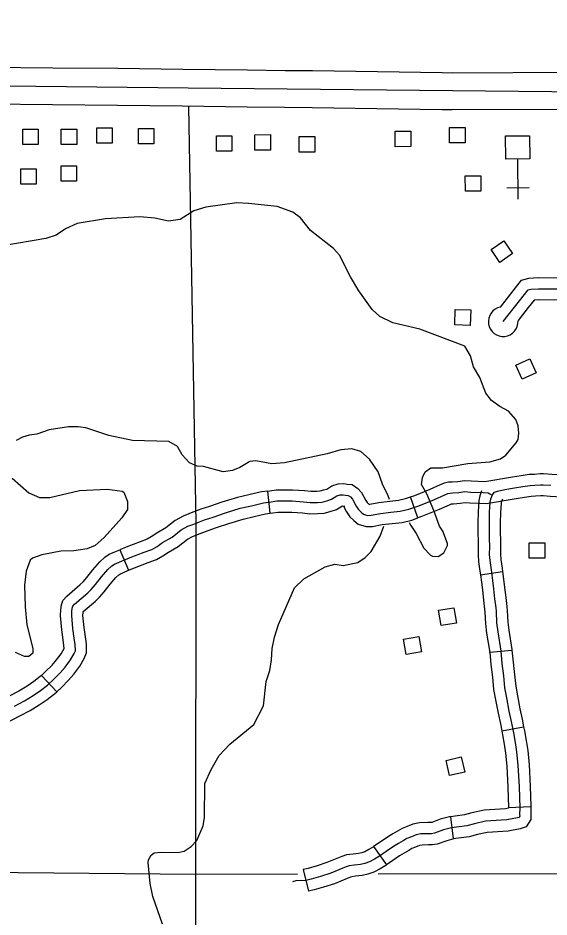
# Model space of a CAD drawing. Extents: x -19 to 366, y -4 to 359.
# Drawn here: x 136.161 to 136.836, y 203.043 to 204.187 of the extents above; entities that cross this region are included whole.
import ezdxf

# ---------------------------------------------------------------- set-up
doc = ezdxf.new("R2010")
doc.units = 0
for name, color, linetype in [('Level 10', 7, 'Continuous'), ('Level 2', 7, 'Continuous'), ('Level 31', 7, 'Continuous'), ('Level 32', 7, 'Continuous'), ('Level 35', 7, 'Continuous'), ('Level 5', 7, 'Continuous'), ('Level 56', 7, 'Continuous'), ('Level 57', 7, 'Continuous'), ('Level 60', 7, 'Continuous')]:
    doc.layers.add(name, color=color, linetype=linetype)

msp = doc.modelspace()

# ---------------------------------------------------------------- linework, layer by layer
at = {"layer": 'Level 10'}
msp.add_line((136.5, 204.0729), (136.5, 204.0729), dxfattribs=at)
for points in [[(136.1231, 204.1244), (136.2056, 204.1236), (136.2881, 204.1228), (136.3705, 204.1218), (136.453, 204.1209), (136.5007, 204.1202)], [(136.5007, 204.1202), (136.5355, 204.1198), (136.618, 204.1186), (136.7005, 204.1173), (136.7139, 204.1171), (136.8669, 204.118), (136.9401, 204.1168), (136.9525, 204.1168), (136.9747, 204.1168), (136.9978, 204.116), (137.0336, 204.1155)], [(136.5, 204.0729), (136.4524, 204.0735), (136.37, 204.0745), (136.2876, 204.0754), (136.2051, 204.0763), (136.1227, 204.077)], [(136.983, 204.0689), (136.9791, 204.069), (136.9576, 204.0694), (136.9465, 204.0698), (136.9393, 204.0698), (136.8661, 204.0702), (136.7131, 204.0698), (136.6998, 204.07), (136.6173, 204.0712), (136.5349, 204.0724), (136.5, 204.0729)]]:
    msp.add_lwpolyline(points, dxfattribs=at)
at = {"layer": 'Level 2'}
msp.add_lwpolyline([(136.9656, 204.0915), (136.3775, 204.0974), (135.3711, 204.1087), (135.37, 204.1086), (134.6501, 204.1142)], dxfattribs=at)
at = {"layer": 'Level 31'}
for p, q in [((136.4818, 203.557), (136.4785, 203.5852)), ((136.6694, 203.5509), (136.6602, 203.5777)), ((136.2905, 203.5104), (136.3018, 203.4844)), ((136.3018, 203.4844), (136.3018, 203.4844)), ((136.2103, 203.3298), (136.1911, 203.3507))]:
    msp.add_line(p, q, dxfattribs=at)
for points in [[(136.7744, 203.8192), (136.7874, 203.8361), (136.8013, 203.8533), (136.8105, 203.856), (136.8225, 203.8567), (136.8583, 203.8565)], [(136.7779, 203.8006), (136.7985, 203.8272), (136.8096, 203.8409), (136.813, 203.8419), (136.8229, 203.8425), (136.8607, 203.8422), (136.8862, 203.8426), (136.9183, 203.8442), (136.9357, 203.8446), (136.9436, 203.8444), (136.9517, 203.8442), (136.9604, 203.844)], [(136.8581, 203.8281), (136.8232, 203.8283), (136.8174, 203.828), (136.8096, 203.8184), (136.7968, 203.8019)], [(136.7547, 203.5973), (136.7897, 203.6034), (136.8007, 203.6051), (136.8108, 203.6065), (136.8175, 203.6068), (136.825, 203.6073), (136.8293, 203.6073), (136.8396, 203.6067), (136.8533, 203.6056), (136.858, 203.6055)], [(136.4785, 203.5852), (136.4811, 203.5855), (136.4892, 203.5868), (136.4978, 203.5868), (136.5102, 203.5867), (136.5253, 203.5857), (136.5333, 203.5848), (136.541, 203.585), (136.5454, 203.5853), (136.55, 203.5866), (136.5538, 203.5877), (136.5602, 203.5919), (136.5682, 203.5945), (136.5753, 203.5948), (136.5795, 203.594), (136.5794, 203.5941)], [(136.5794, 203.5941), (136.586, 203.5934), (136.5929, 203.5886), (136.5979, 203.5834), (136.6032, 203.5733), (136.6049, 203.5707), (136.6067, 203.569), (136.6074, 203.5685), (136.6076, 203.5684), (136.6085, 203.5684), (136.6199, 203.5707), (136.6337, 203.5722), (136.6447, 203.5734), (136.6539, 203.5756), (136.6602, 203.5777)], [(136.6602, 203.5777), (136.6655, 203.5795), (136.6851, 203.5876), (136.6982, 203.5936), (136.7031, 203.5955), (136.7085, 203.5968), (136.713, 203.5969), (136.7201, 203.5975), (136.7286, 203.5987), (136.7373, 203.598), (136.7547, 203.5973)], [(136.1567, 203.3117), (136.1694, 203.3184), (136.1804, 203.3251), (136.1897, 203.3316), (136.1985, 203.3382), (136.2066, 203.3457), (136.2149, 203.3541), (136.2211, 203.3613), (136.228, 203.3705), (136.2326, 203.3785), (136.2341, 203.3821), (136.2338, 203.3898), (136.2327, 203.3979), (136.231, 203.4102), (136.2294, 203.4267), (136.2297, 203.4315), (136.23, 203.4361), (136.2308, 203.4388), (136.2331, 203.4415), (136.2499, 203.4557), (136.2543, 203.4601), (136.2596, 203.4662), (136.2672, 203.4759), (136.2753, 203.4854), (136.2804, 203.4899), (136.2839, 203.4922), (136.2897, 203.4946), (136.3039, 203.5008), (136.3214, 203.5074), (136.3312, 203.511), (136.3379, 203.5148), (136.345, 203.5196), (136.3569, 203.5266), (136.3687, 203.5357), (136.3769, 203.5404), (136.3834, 203.5428), (136.3982, 203.5485), (136.4091, 203.5521), (136.4247, 203.5574), (136.4437, 203.5632), (136.4579, 203.5665), (136.4732, 203.5703), (136.483, 203.5715), (136.4902, 203.5726), (136.4977, 203.5726), (136.5097, 203.5725), (136.524, 203.5716), (136.5326, 203.5705), (136.5417, 203.5708), (136.5478, 203.5712), (136.5539, 203.5729), (136.5598, 203.5747), (136.5664, 203.579), (136.5708, 203.5804), (136.5743, 203.5805), (136.5776, 203.58), (136.5809, 203.5796), (136.5836, 203.5777), (136.5863, 203.5749), (136.591, 203.566), (136.594, 203.5615), (136.5974, 203.5583), (136.6005, 203.5558), (136.6056, 203.5541), (136.61, 203.5543), (136.6221, 203.5566), (136.6352, 203.5581), (136.647, 203.5594), (136.6579, 203.5619), (136.6705, 203.5663), (136.6907, 203.5746), (136.7037, 203.5805), (136.7074, 203.5819), (136.7105, 203.5826), (136.7138, 203.5827), (136.7217, 203.5834), (136.729, 203.5844), (136.7364, 203.5838), (136.7524, 203.5831), (136.7588, 203.5827), (136.7611, 203.5818), (136.7637, 203.5801)], [(136.4785, 203.5852), (136.4706, 203.5843), (136.4546, 203.5803), (136.44, 203.5769), (136.4204, 203.5709), (136.4046, 203.5656), (136.3934, 203.5619), (136.3792, 203.5564)], [(136.7637, 203.5801), (136.7667, 203.5838), (136.7705, 203.5851), (136.7801, 203.5873), (136.7921, 203.5893), (136.8028, 203.591), (136.8121, 203.5924), (136.8183, 203.5927), (136.8254, 203.5931), (136.8289, 203.5931), (136.8386, 203.5926)], [(136.8574, 203.5771), (136.8518, 203.5772), (136.8376, 203.5784), (136.8286, 203.5789), (136.8258, 203.5789), (136.8191, 203.5785), (136.8134, 203.5782), (136.8049, 203.577), (136.7944, 203.5753), (136.7566, 203.5688)], [(136.4818, 203.557), (136.4849, 203.5574), (136.4913, 203.5583), (136.4977, 203.5584), (136.5092, 203.5583), (136.5227, 203.5574), (136.532, 203.5563), (136.5423, 203.5566), (136.5502, 203.5571), (136.5578, 203.5593), (136.5658, 203.5616), (136.5726, 203.5661), (136.5733, 203.5663), (136.5733, 203.5663), (136.5757, 203.5659), (136.5764, 203.5658)], [(136.575, 203.5659), (136.5788, 203.5588), (136.5831, 203.5523), (136.588, 203.5476), (136.5937, 203.543), (136.6037, 203.5399), (136.6116, 203.5401), (136.6242, 203.5426), (136.6368, 203.544), (136.6494, 203.5453), (136.6618, 203.5482), (136.6694, 203.5509)], [(136.7566, 203.5688), (136.7356, 203.5696), (136.7294, 203.5701), (136.7232, 203.5693), (136.7146, 203.5686), (136.7124, 203.5685), (136.7117, 203.5683), (136.7092, 203.5674), (136.6963, 203.5615), (136.6755, 203.553), (136.6694, 203.5509)], [(136.3792, 203.5564), (136.3784, 203.5561), (136.3709, 203.5533), (136.3608, 203.5476), (136.3489, 203.5383), (136.3374, 203.5316), (136.3304, 203.5269), (136.3252, 203.524), (136.3164, 203.5207), (136.2985, 203.5139), (136.2905, 203.5104)], [(136.3895, 203.5299), (136.403, 203.5351), (136.4136, 203.5387), (136.4291, 203.5439), (136.4474, 203.5495), (136.4612, 203.5527), (136.4757, 203.5563), (136.4818, 203.557)], [(136.3018, 203.4844), (136.3092, 203.4876), (136.3264, 203.4941), (136.3371, 203.4981), (136.3453, 203.5026), (136.3526, 203.5076), (136.3648, 203.5148), (136.3766, 203.5239), (136.3829, 203.5274), (136.3885, 203.5295), (136.3895, 203.5299)], [(136.2153, 203.4288), (136.2156, 203.4324), (136.2159, 203.4386), (136.2181, 203.4458), (136.2231, 203.4516), (136.2403, 203.4661), (136.2439, 203.4698), (136.2486, 203.4752), (136.2562, 203.4849), (136.2651, 203.4953), (136.2717, 203.5012), (136.2772, 203.5049), (136.2842, 203.5077), (136.2905, 203.5104)], [(136.2437, 203.427), (136.2439, 203.4306), (136.244, 203.4321), (136.2595, 203.4452), (136.2647, 203.4504), (136.2705, 203.4571), (136.2782, 203.4669), (136.2855, 203.4754), (136.2891, 203.4787), (136.2906, 203.4796), (136.2952, 203.4815), (136.3018, 203.4844)], [(136.1911, 203.3507), (136.1967, 203.3559), (136.2045, 203.3637), (136.21, 203.3703), (136.2162, 203.3783), (136.2198, 203.3847), (136.2196, 203.3886), (136.2186, 203.396), (136.2169, 203.4085), (136.2152, 203.4264), (136.2153, 203.4288)], [(136.2103, 203.3298), (136.2165, 203.3355), (136.2254, 203.3445), (136.2322, 203.3524), (136.2399, 203.3626), (136.2454, 203.3723), (136.2483, 203.3796), (136.248, 203.391), (136.2468, 203.3999), (136.2451, 203.4118), (136.2437, 203.4269), (136.2437, 203.427)], [(136.1911, 203.3507), (136.1894, 203.3491), (136.1813, 203.3431), (136.1726, 203.337), (136.1624, 203.3308), (136.1501, 203.3243), (136.1334, 203.3154), (136.1274, 203.3129), (136.1217, 203.311), (136.1112, 203.3084), (136.1093, 203.3079)], [(136.1166, 203.2804), (136.1183, 203.2809), (136.1296, 203.2837), (136.1374, 203.2862), (136.1457, 203.2898), (136.1633, 203.2992), (136.1764, 203.306), (136.1882, 203.3132), (136.198, 203.3201), (136.2076, 203.3273), (136.2103, 203.3298)]]:
    msp.add_lwpolyline(points, dxfattribs=at)
msp.add_arc((136.7779, 203.8006), 0.0189, 100.905, 3.7245, dxfattribs=at)
at = {"layer": 'Level 32'}
for p, q in [((136.7489, 203.4787), (136.777, 203.4828)), ((136.7607, 203.3801), (136.7889, 203.3829)), ((136.776, 203.2802), (136.8039, 203.2854)), ((136.7847, 203.1829), (136.8131, 203.1838)), ((136.7109, 203.171), (136.7143, 203.1428)), ((136.6131, 203.1329), (136.6294, 203.1096)), ((136.5236, 203.1037), (136.5305, 203.0762))]:
    msp.add_line(p, q, dxfattribs=at)
for points in [[(136.7505, 203.5853), (136.7481, 203.5791), (136.7468, 203.5731), (136.746, 203.5589), (136.7457, 203.5442), (136.7458, 203.5295), (136.7459, 203.5245), (136.7462, 203.5147), (136.746, 203.5043), (136.7466, 203.4952), (136.7483, 203.4832), (136.7489, 203.4787)], [(136.7637, 203.5801), (136.7617, 203.575), (136.7609, 203.5712), (136.7602, 203.5584), (136.7599, 203.5441), (136.76, 203.5296), (136.7601, 203.5248), (136.7604, 203.5148), (136.7602, 203.5046), (136.7608, 203.4967), (136.7624, 203.4851), (136.7644, 203.4712), (136.7655, 203.461), (136.767, 203.448), (136.7684, 203.4366), (136.7689, 203.4322), (136.7695, 203.4174), (136.7709, 203.4062), (136.7748, 203.3816), (136.7763, 203.3659), (136.7782, 203.35), (136.7797, 203.3349), (136.782, 203.3223), (136.7852, 203.3054), (136.7882, 203.2921), (136.7909, 203.2776), (136.7931, 203.2655), (136.795, 203.2535), (136.7966, 203.2361), (136.7981, 203.2092), (136.7989, 203.1818), (136.7988, 203.1737), (136.7989, 203.1718), (136.7978, 203.1701), (136.7959, 203.1694), (136.7825, 203.1669), (136.7556, 203.1652), (136.7415, 203.1621), (136.7317, 203.1592), (136.7123, 203.1568), (136.7018, 203.1541), (136.6906, 203.15), (136.6868, 203.1494), (136.6824, 203.1493), (136.6732, 203.149), (136.6673, 203.148), (136.6612, 203.1454), (136.6556, 203.1432), (136.6508, 203.1404), (136.6448, 203.137), (136.6385, 203.133), (136.6293, 203.1268), (136.6207, 203.1209), (136.6142, 203.1169), (136.6078, 203.1134), (136.6021, 203.1115), (136.5964, 203.1102), (136.5885, 203.1093), (136.5819, 203.1087), (136.5782, 203.1073), (136.5739, 203.1054), (136.5586, 203.0992), (136.5455, 203.0951), (136.5337, 203.0916), (136.5268, 203.0899), (136.5142, 203.0895), (136.5101, 203.0881)], [(136.7769, 203.5749), (136.7754, 203.571), (136.7751, 203.5694), (136.7744, 203.5578), (136.7741, 203.5441), (136.7742, 203.5297), (136.7743, 203.5251), (136.7746, 203.5149), (136.7744, 203.505), (136.7749, 203.4982), (136.7764, 203.4871), (136.777, 203.4828)], [(136.777, 203.4828), (136.7784, 203.473), (136.7797, 203.4626), (136.7811, 203.4497), (136.7825, 203.4383), (136.783, 203.4333), (136.7837, 203.4186), (136.785, 203.4082), (136.7889, 203.3835), (136.7889, 203.3829)], [(136.7489, 203.4787), (136.7503, 203.4694), (136.7514, 203.4594), (136.7529, 203.4464), (136.7543, 203.435), (136.7547, 203.4311), (136.7553, 203.4162), (136.7568, 203.4042), (136.7607, 203.3798), (136.7607, 203.3801)], [(136.7607, 203.3801), (136.7622, 203.3644), (136.7641, 203.3484), (136.7656, 203.3329), (136.7681, 203.3198), (136.7713, 203.3025), (136.7743, 203.2892), (136.776, 203.2802)], [(136.7889, 203.3829), (136.7904, 203.3675), (136.7923, 203.3515), (136.7938, 203.3369), (136.796, 203.3249), (136.7991, 203.3082), (136.8021, 203.2951), (136.8039, 203.2854)], [(136.8039, 203.2854), (136.8049, 203.2802), (136.8071, 203.2679), (136.8091, 203.2552), (136.8107, 203.2371), (136.8123, 203.2098), (136.8131, 203.1838)], [(136.776, 203.2802), (136.777, 203.2751), (136.7791, 203.2632), (136.7809, 203.2517), (136.7824, 203.2351), (136.7839, 203.2086), (136.7847, 203.1829)], [(136.7847, 203.1829), (136.7847, 203.1818), (136.7807, 203.181), (136.7536, 203.1793), (136.738, 203.1759), (136.7288, 203.1732), (136.7109, 203.171)], [(136.8131, 203.1838), (136.8131, 203.182), (136.813, 203.1739), (136.8132, 203.1676), (136.8069, 203.1583), (136.7996, 203.1557), (136.7842, 203.1528), (136.7576, 203.1511), (136.7451, 203.1484), (136.7345, 203.1452), (136.7143, 203.1428)], [(136.7109, 203.171), (136.7096, 203.1708), (136.6976, 203.1677), (136.6871, 203.1638), (136.6856, 203.1636), (136.682, 203.1635), (136.6717, 203.1632), (136.6632, 203.1617), (136.6559, 203.1585), (136.6494, 203.1561), (136.6437, 203.1527), (136.6374, 203.1491), (136.6307, 203.1449), (136.6213, 203.1386), (136.6131, 203.1329)], [(136.715, 203.1429), (136.7061, 203.1405), (136.694, 203.1362), (136.6881, 203.1353), (136.6829, 203.1351), (136.6747, 203.1349), (136.6714, 203.1343), (136.6665, 203.1322), (136.6617, 203.1304), (136.6579, 203.1282), (136.6521, 203.1248), (136.6462, 203.1211), (136.6374, 203.1151), (136.6294, 203.1096)], [(136.6131, 203.1329), (136.613, 203.1328), (136.6072, 203.1293), (136.6021, 203.1265), (136.5982, 203.1252), (136.5941, 203.1242), (136.587, 203.1234), (136.5786, 203.1226), (136.5728, 203.1204), (136.5684, 203.1185), (136.5538, 203.1126), (136.5414, 203.1087), (136.53, 203.1053), (136.5236, 203.1037)], [(136.6294, 203.1096), (136.6285, 203.1089), (136.6213, 203.1046), (136.6135, 203.1004), (136.6059, 203.0978), (136.5988, 203.0962), (136.59, 203.0952), (136.5853, 203.0947), (136.5836, 203.0941), (136.5794, 203.0923), (136.5634, 203.0858), (136.5496, 203.0815), (136.5375, 203.0779), (136.5305, 203.0762)]]:
    msp.add_lwpolyline(points, dxfattribs=at)
at = {"layer": 'Level 35'}
for points in [[(136.6584, 203.5452), (136.6606, 203.5412), (136.6674, 203.531), (136.6772, 203.5124), (136.6855, 203.5037), (136.6882, 203.5022), (136.6954, 203.5018), (136.7026, 203.5067), (136.7071, 203.5158), (136.7071, 203.5185), (136.701, 203.5341), (136.6969, 203.5405), (136.6897, 203.5606), (136.6809, 203.5818), (136.6741, 203.5936), (136.6753, 203.6023), (136.6786, 203.6095), (136.6858, 203.6148), (136.7009, 203.6148), (136.7331, 203.6202), (136.7607, 203.6221), (136.7746, 203.6263), (136.7811, 203.6308), (136.7943, 203.6464), (136.7969, 203.6509), (136.7977, 203.6589), (136.7969, 203.668), (136.7939, 203.676), (136.7848, 203.6869), (136.7735, 203.6926), (136.7632, 203.7002), (136.7557, 203.7097), (136.7481, 203.7294), (136.7401, 203.7431), (136.7363, 203.7571), (136.7292, 203.7696), (136.6721, 203.7912), (136.6377, 203.7992), (136.621, 203.8071), (136.6112, 203.8159), (136.5945, 203.8398), (136.5839, 203.8576), (136.5699, 203.8853), (136.5623, 203.8936), (136.5328, 203.9164), (136.5203, 203.9327), (136.5105, 203.9399), (136.4905, 203.9471), (136.4542, 203.9509), (136.4391, 203.9516), (136.3998, 203.9463), (136.3846, 203.9417), (136.3673, 203.9303), (136.3525, 203.9284), (136.3351, 203.9322), (136.3158, 203.9337), (136.2724, 203.9314), (136.2365, 203.9254), (136.2217, 203.9185), (136.2096, 203.9106), (136.1964, 203.9064), (136.142, 203.8969)], [(136.2254, 203.6667), (136.2008, 203.6632), (136.1849, 203.6575), (136.1755, 203.6564), (136.1668, 203.6537), (136.1588, 203.6496)], [(136.6333, 203.5744), (136.6318, 203.5792), (136.6246, 203.594), (136.6189, 203.6095), (136.6079, 203.6258), (136.597, 203.6353), (136.5856, 203.6387), (136.5716, 203.6376), (136.5543, 203.6326), (136.4998, 203.6212), (136.4836, 203.6197), (136.4635, 203.6235), (136.456, 203.6227), (136.4431, 203.6151), (136.4337, 203.6113), (136.422, 203.6098), (136.397, 203.6163), (136.3887, 203.617), (136.3793, 203.6212), (136.3698, 203.6314), (136.3637, 203.6417), (136.3528, 203.6481), (136.3067, 203.6496), (136.2768, 203.6557), (136.2473, 203.6655), (136.2375, 203.667), (136.2254, 203.6667)], [(136.1536, 203.6014), (136.1748, 203.5828), (136.1884, 203.5771), (136.2016, 203.5771), (136.2394, 203.5859), (136.2746, 203.5874), (136.2935, 203.5851), (136.2957, 203.5836), (136.3003, 203.5719), (136.3003, 203.5616), (136.2931, 203.551), (136.2705, 203.5259), (136.2591, 203.5161), (136.2489, 203.5115), (136.2319, 203.5092), (136.2157, 203.5085), (136.1915, 203.5039), (136.1794, 203.4997), (136.1768, 203.4971), (136.1715, 203.4834), (136.1696, 203.4656), (136.1704, 203.4379), (136.1723, 203.4151), (136.1799, 203.3848), (136.1799, 203.3791), (136.175, 203.3746), (136.1693, 203.3749), (136.158, 203.3799)], [(136.345, 203.0344), (136.3325, 203.0696), (136.3291, 203.0859), (136.3268, 203.1129), (136.3272, 203.1163), (136.3306, 203.122), (136.3343, 203.125), (136.343, 203.1258), (136.3642, 203.1254), (136.3725, 203.1273), (136.3812, 203.133), (136.3884, 203.1406), (136.3963, 203.1592), (136.3982, 203.1698), (136.3985, 203.2134), (136.4068, 203.2312), (136.417, 203.2487), (136.4302, 203.2631), (136.4608, 203.2882), (136.4733, 203.3121), (136.4767, 203.3428), (136.4812, 203.3568), (136.4834, 203.3705), (136.4842, 203.3849), (136.4872, 203.3993), (136.4921, 203.4156), (136.5128, 203.4619), (136.5245, 203.4733), (136.5517, 203.4889), (136.5638, 203.4923), (136.5744, 203.4904), (136.5929, 203.4942), (136.6024, 203.5006), (136.6099, 203.5082), (136.6216, 203.5276), (136.6262, 203.5404)]]:
    msp.add_lwpolyline(points, dxfattribs=at)
at = {"layer": 'Level 5'}
for points in [[(136.3779, 204.0744), (136.3872, 203.5442), (136.3866, 203.098)], [(135.6201, 203.1051), (136.3866, 203.098)], [(136.3866, 203.098), (136.3848, 202.09)], [(136.3866, 203.098), (136.5163, 203.0983)], [(136.6191, 203.0984), (137.1026, 203.0993)]]:
    msp.add_lwpolyline(points, dxfattribs=at)
at = {"layer": 'Level 56'}
for points in [[(136.1671, 204.0258), (136.1671, 204.0455), (136.1869, 204.0455), (136.1869, 204.0258)], [(136.2161, 204.0257), (136.2161, 204.0454), (136.2359, 204.0455), (136.2359, 204.0258)], [(136.2612, 204.0274), (136.2612, 204.0471), (136.281, 204.0472), (136.281, 204.0275)], [(136.3142, 204.0267), (136.3142, 204.0464), (136.3339, 204.0464), (136.334, 204.0267)], [(136.6407, 204.0231), (136.6406, 204.0429), (136.6604, 204.0429), (136.6604, 204.0232)], [(136.7096, 204.0279), (136.7096, 204.0476), (136.7294, 204.0476), (136.7294, 204.0279)], [(136.4134, 204.0173), (136.4133, 204.037), (136.4331, 204.037), (136.4331, 204.0173)], [(136.4623, 204.0187), (136.4623, 204.0384), (136.4821, 204.0385), (136.4821, 204.0188)], [(136.5187, 204.0163), (136.5187, 204.036), (136.5385, 204.0361), (136.5385, 204.0163)], [(136.1646, 203.9754), (136.1646, 203.9951), (136.1844, 203.9951), (136.1844, 203.9754)], [(136.2158, 203.9792), (136.2158, 203.9989), (136.2355, 203.9989), (136.2355, 203.9792)], [(136.7298, 203.9664), (136.7297, 203.9862), (136.7495, 203.9862), (136.7495, 203.9665)], [(136.7787, 203.9034), (136.7899, 203.8873), (136.7737, 203.876), (136.7625, 203.8922)], [(136.7367, 203.8155), (136.736, 203.7958), (136.7162, 203.7965), (136.717, 203.8162)], [(136.8118, 203.7535), (136.82, 203.7355), (136.802, 203.7273), (136.7938, 203.7453)], [(136.8111, 203.4997), (136.8111, 203.5195), (136.8309, 203.5195), (136.8309, 203.4997)], [(136.7153, 203.4368), (136.7185, 203.4173), (136.699, 203.4141), (136.6958, 203.4336)], [(136.6705, 203.4001), (136.674, 203.3807), (136.6545, 203.3773), (136.6511, 203.3967)], [(136.7246, 203.247), (136.729, 203.2277), (136.7097, 203.2233), (136.7053, 203.2426)]]:
    msp.add_lwpolyline(points, close=True, dxfattribs=at)
at = {"layer": 'Level 57'}
for p, q in [((136.797, 203.9564), (136.7964, 204.0074)), ((136.811, 203.9707), (136.7826, 203.9704))]:
    msp.add_line(p, q, dxfattribs=at)
msp.add_lwpolyline([(136.8115, 204.0371), (136.8118, 204.0075), (136.7812, 204.0072), (136.7809, 204.0368)], close=True, dxfattribs=at)
at = {"layer": 'Level 60'}
for points in [[(139.4406, 1.5315), (139.2511, 10.1473), (139.0608, 18.7633), (138.8699, 27.3793), (138.6784, 35.9956), (138.4861, 44.6119), (138.2932, 53.2285), (138.0997, 61.8451), (137.9055, 70.4619), (137.7106, 79.0789), (137.5151, 87.6959), (137.319, 96.3132), (137.1221, 104.9306), (136.9247, 113.5481), (136.7265, 122.1658), (136.5278, 130.7836), (136.3283, 139.4016), (136.1282, 148.0197), (135.9275, 156.6379), (135.7261, 165.2564), (135.5241, 173.8749), (135.3214, 182.4936), (135.1181, 191.1125), (134.9141, 199.7315), (134.7095, 208.3506), (134.5043, 216.9699), (134.2984, 225.5894), (134.0919, 234.209), (133.8847, 242.8288), (133.6769, 251.4487), (133.4685, 260.0687), (133.2594, 268.6889), (133.0497, 277.3093), (132.8393, 285.9298), (132.6283, 294.5504), (132.4167, 303.1713), (132.2044, 311.7922), (131.9916, 320.4133), (131.778, 329.0346), (131.5639, 337.656), (131.3491, 346.2776)], [(0, 198.1326), (7.1014, 198.137), (14.2028, 198.1503), (21.3042, 198.1724), (28.4055, 198.2034), (35.5068, 198.2433), (42.6081, 198.292), (49.7092, 198.3496), (56.8103, 198.4161), (63.9113, 198.4913), (71.0123, 198.5755), (78.1131, 198.6685), (85.2137, 198.7704), (92.3143, 198.8811), (99.4147, 199.0007), (106.5149, 199.1291), (113.615, 199.2664), (120.7149, 199.4126), (127.8146, 199.5676), (134.9141, 199.7315), (142.0135, 199.9042), (149.1125, 200.0858), (156.2114, 200.2762), (163.31, 200.4755), (170.4084, 200.6837), (177.5065, 200.9007), (184.6043, 201.1265), (191.7018, 201.3612), (198.799, 201.6048), (205.896, 201.8572), (212.9926, 202.1185), (220.0888, 202.3886), (227.1848, 202.6676), (234.2803, 202.9554), (241.3755, 203.2521), (248.4704, 203.5576), (255.5648, 203.872), (262.6589, 204.1952), (269.7525, 204.5273), (276.8457, 204.8682), (283.9385, 205.218), (291.0309, 205.5766), (298.1228, 205.9441), (305.2142, 206.3204), (312.3051, 206.7056), (319.3956, 207.0996), (326.4856, 207.5024), (333.5751, 207.9141), (340.664, 208.3347)]]:
    msp.add_spline(points, degree=3, dxfattribs=at)

doc.saveas('drawing.dxf')
